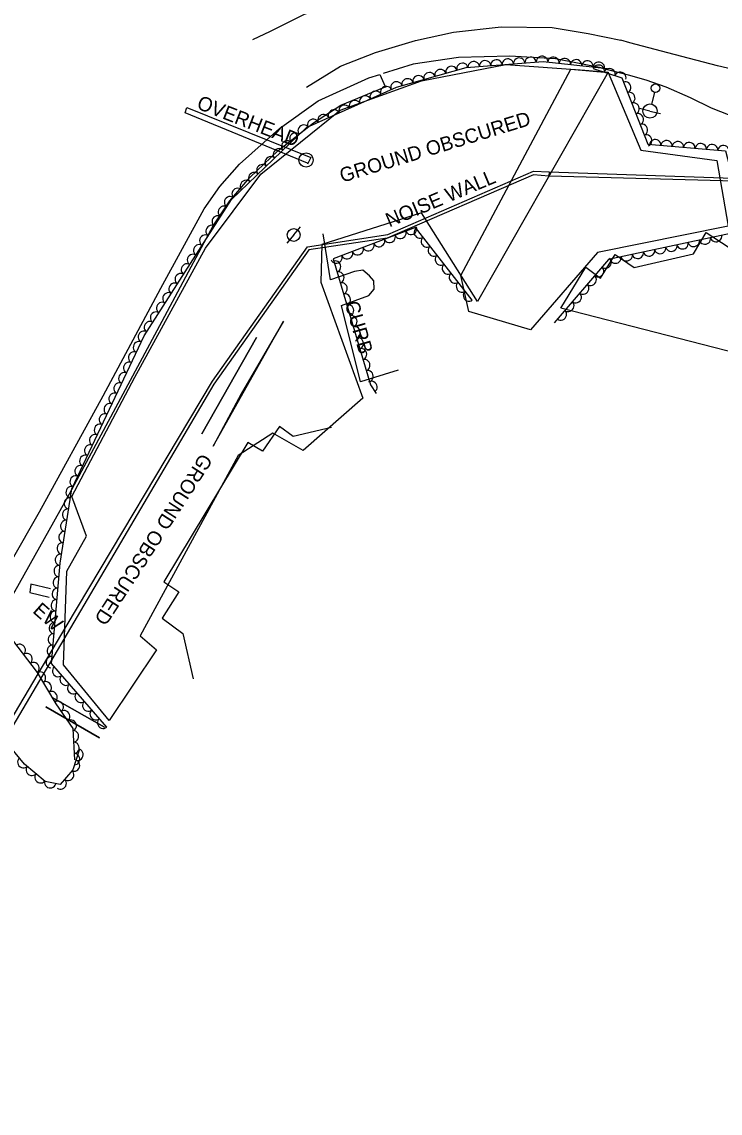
# Model space of a CAD drawing. Extents: x 1722896 to 1754269, y 648279 to 666297.
# Drawn here: x 1730132 to 1730376.5, y 651605.1 to 651987.2 of the extents above; entities that cross this region are included whole.
import ezdxf

# ---------------------------------------------------------------- set-up
doc = ezdxf.new("R2010")
doc.units = 0
for name, color, linetype in [('DESIGN - CENTERLINE - Proposed', 7, 'Continuous'), ('DESIGN - CENTERLINE - Proposed Text', 7, 'Continuous'), ('DESIGN - PUBLIC HEARING - Shapes', 7, 'Continuous'), ('DESIGN - SCRATCH - User 1', 7, 'Continuous'), ('SURVEY - CENTERLINE - Preliminary', 7, 'Continuous'), ('SURVEY - CENTERLINE - Preliminary Text', 7, 'Continuous'), ('SURVEY - CONTOURS - Intermediate with optional Text', 7, 'Continuous'), ('SURVEY - DTM - Breaklines', 7, 'Continuous'), ('SURVEY - VEGETATION - Features with Text', 7, 'Continuous')]:
    doc.layers.add(name, color=color, linetype=linetype)

msp = doc.modelspace()

# ---------------------------------------------------------------- linework, layer by layer
at = {"layer": 'DESIGN - CENTERLINE - Proposed'}
for points in [[(1730223.6, 651882.46), (1730208.8, 651856.96), (1730198.95, 651838.66), (1730223.6, 651882.46)], [(1730195.02, 651842.97), (1730214.19, 651876.71), (1730195.02, 651842.97)], [(1730142.08, 651788.66), (1730135.19, 651790.39), (1730134.75, 651787.47), (1730141.51, 651785.84)], [(1730142.6, 651750.65), (1730160.91, 651740.29), (1730142.6, 651750.65)], [(1730140.44, 651747.45), (1730159.2, 651736.57), (1730140.44, 651747.45)]]:
    msp.add_lwpolyline(points, dxfattribs=at)
at = {"layer": 'DESIGN - CENTERLINE - Proposed Text'}
for points in [[(1730320.68, 651887.01), (1730329.5, 651901.3), (1730334.6, 651897.52), (1730339.73, 651905.78), (1730346.34, 651901.15), (1730367.12, 651905.96), (1730371.61, 651913.45), (1730379.67, 651908.23), (1730379.86, 651908.03), (1730383.62, 651914.21), (1730428.89, 651886.18), (1730425.13, 651880.87), (1730434.19, 651875.58), (1730430.19, 651868.29), (1730432.39, 651858.22), (1730320.68, 651887.01)], [(1730240.43, 651845.18), (1730226.94, 651842.03), (1730222.24, 651845.55), (1730216.24, 651836.87), (1730211.11, 651839.92), (1730181.7, 651791.12), (1730186.9, 651787.61), (1730181.13, 651778.39), (1730188.33, 651773.04), (1730192, 651757.17)]]:
    msp.add_lwpolyline(points, dxfattribs=at)
at = {"layer": 'DESIGN - PUBLIC HEARING - Shapes'}
msp.add_line((1730231.51, 651938.81), (1730231.51, 651938.81), dxfattribs=at)
msp.add_lwpolyline([(1730232.03, 651937.67), (1730189.22, 651955.4), (1730189.75, 651957.25), (1730233.18, 651939.7), (1730231.99, 651937.34)], dxfattribs=at)
msp.add_circle((1730231.51, 651938.83), 2.5, dxfattribs=at)
at = {"layer": 'DESIGN - SCRATCH - User 1'}
for points in [[(1730316.66, 651934.74), (1730384.34, 651932.37), (1730434.04, 651929.34), (1730486.77, 651936.53), (1730564.86, 651948.62), (1730637.45, 651959.62), (1730712.37, 651970.96), (1730787.4, 651982.51), (1730838.1, 651975.69), (1730915.22, 651953.33), (1730985.43, 651933.4), (1731051.32, 651884.1), (1731107.86, 651842.45), (1731151.12, 651814), (1731205.19, 651758.92), (1731241.18, 651722.92), (1731296.03, 651653.13), (1731320.46, 651622.25), (1731363.74, 651557.08), (1731433.62, 651453.34), (1731491.61, 651366.5), (1731532.39, 651305.05)], [(1731531.39, 651304.53), (1731499.82, 651351.65), (1731440.14, 651441.16), (1731398.96, 651501.71), (1731356.67, 651565.56), (1731317.83, 651623.74), (1731275.2, 651677.58), (1731240.37, 651722.35), (1731187.71, 651774.83), (1731150.71, 651812.32), (1731106.55, 651841.58), (1731034.83, 651895.39), (1730985.75, 651931.9), (1730916.62, 651951.71), (1730838.86, 651974.01), (1730787.77, 651981), (1730731.22, 651972.37), (1730648.05, 651959.97), (1730560.32, 651946.66), (1730488.33, 651935.46), (1730433.45, 651928.03), (1730381.68, 651931.42), (1730316.57, 651933.23)], [(1730074.41, 651608.68), (1730067.35, 651613.9), (1730062.91, 651620.48), (1730059.74, 651627.82), (1730066.31, 651639.4), (1730106.62, 651706.68), (1730147.47, 651775.52), (1730198.73, 651861.39), (1730232.02, 651908.44), (1730260.11, 651912.7), (1730311.17, 651934.95), (1730316.66, 651934.74), (1730316.56, 651933.23), (1730311.16, 651933.65), (1730259.86, 651911.49), (1730232.49, 651907.38), (1730199.21, 651860.37), (1730147.87, 651773.06), (1730109.33, 651707.85), (1730061.02, 651627.74), (1730063.86, 651621.2), (1730067.92, 651614.47), (1730074.85, 651609.67), (1730074.41, 651608.68)]]:
    msp.add_lwpolyline(points, dxfattribs=at)
at = {"layer": 'SURVEY - CENTERLINE - Preliminary'}
for points in [[(1730337.25, 651969.59), (1730291.57, 651889.32), (1730271.92, 651920.35), (1730237.01, 651909.27), (1730236.62, 651896.08), (1730251.41, 651855.47), (1730230.45, 651837.18), (1730219.88, 651843.18), (1730207.75, 651835.34), (1730173.42, 651772.22), (1730179.17, 651767.38), (1730162.58, 651742.64), (1730146.63, 651762.1), (1730147.72, 651794.88), (1730154.67, 651807.12), (1730149.5, 651821.06), (1730171.5, 651862.77), (1730196.33, 651908.01), (1730215.61, 651933.85), (1730243.43, 651956.23), (1730271.93, 651966.59), (1730301.47, 651972.22), (1730329.11, 651970.33), (1730337.25, 651969.59)], [(1730324.15, 651970.61), (1730337.29, 651969.51), (1730348.77, 651942.22), (1730375.29, 651938.69), (1730379.24, 651915.7), (1730333.5, 651906.46), (1730310.08, 651879.36), (1730288.52, 651885.76), (1730285.68, 651898.34), (1730324.15, 651970.61)]]:
    msp.add_lwpolyline(points, dxfattribs=at)
at = {"layer": 'SURVEY - CENTERLINE - Preliminary Text'}
for points in [[(1730328.8, 651995.79), (1730306.04, 651999.66), (1730293.04, 652000.7), (1730281.25, 652000.65), (1730267.23, 651999.52), (1730253.09, 651996.77), (1730244.79, 651994.52), (1730230.82, 651989.73), (1730218.89, 651983.87), (1730212.75, 651980.94)], [(1730231.6, 651964.33), (1730243.58, 651971.7), (1730255.8, 651976.51), (1730269.86, 651980.64), (1730283.17, 651983.54), (1730299.79, 651985.45), (1730317.71, 651985.24), (1730330.33, 651983.11), (1730341.71, 651980.76)], [(1730395.54, 651967.12), (1730375.6, 651971.83), (1730358.22, 651976.38), (1730344.83, 651979.86), (1730341.71, 651980.76)], [(1730334.88, 651971.13), (1730318.85, 651974.2), (1730302.79, 651975.2), (1730284.92, 651974.76), (1730268.97, 651972.41), (1730258.46, 651969.12)], [(1730334.88, 651971.13), (1730344.23, 651968.69), (1730350.44, 651966.87), (1730357.42, 651964.43), (1730366.04, 651960.67), (1730373.36, 651957.15), (1730379.91, 651954.52)], [(1730062.9, 651593.22), (1730046.1, 651604.95), (1730039.78, 651611.82), (1730035.68, 651619.23), (1730033.52, 651625.93), (1730033.54, 651631.34), (1730035.21, 651639.5), (1730041.29, 651653.96), (1730063.73, 651693.43), (1730092.34, 651738.84), (1730118.7, 651781.73), (1730138.13, 651815.71), (1730160.46, 651856.27), (1730180.67, 651893.93), (1730195.88, 651921.74), (1730201.32, 651929.55), (1730208.16, 651937.35), (1730222.25, 651949.81), (1730235.73, 651959.59), (1730253.49, 651967.61), (1730257.29, 651968.77)], [(1730259.31, 651964.42), (1730257.43, 651968.67)], [(1730046.22, 651649.7), (1730049.83, 651655.97), (1730083.74, 651713.71), (1730108.53, 651753.51), (1730129.48, 651787.78), (1730148.67, 651821.97), (1730181.07, 651882.43), (1730195.81, 651909.98), (1730199.01, 651915.79), (1730204.81, 651924.58), (1730211.86, 651932.74), (1730221.66, 651942.1), (1730234.06, 651951.9), (1730243.65, 651958.05), (1730258.96, 651964.33), (1730259.54, 651964.49)], [(1730263.73, 651865.27), (1730250.6, 651861.17), (1730243.9, 651887.85), (1730253.53, 651891.44), (1730255.4, 651893.65), (1730255.18, 651896.49), (1730253.71, 651898.32), (1730251.33, 651900.32), (1730248.51, 651899.8), (1730240.05, 651896.83), (1730237.54, 651913.03)]]:
    msp.add_lwpolyline(points, dxfattribs=at)
at = {"layer": 'SURVEY - DTM - Breaklines'}
for p, q in [((1730353.49, 651962.52), (1730352.5, 651958.39)), ((1730351.92, 651955.96), (1730348.27, 651956.83)), ((1730351.92, 651955.96), (1730355.56, 651955.08)), ((1730227.19, 651912.58), (1730229.57, 651915.48)), ((1730227.19, 651912.58), (1730224.82, 651909.68))]:
    msp.add_line(p, q, dxfattribs=at)
for centre, radius in [((1730353.83, 651963.98), 1.5), ((1730351.92, 651955.96), 2.5), ((1730227.19, 651912.58), 2.25)]:
    msp.add_circle(centre, radius, dxfattribs=at)
at = {"layer": 'SURVEY - VEGETATION - Features with Text'}
for points in [[(1730161.7, 651740.26), (1730142.33, 651762.54), (1730145.37, 651797.72), (1730149.51, 651823.72), (1730174.79, 651877.31), (1730205.41, 651925.05), (1730231.69, 651950.23), (1730263.11, 651964.33), (1730287.6, 651971.24), (1730314.56, 651973.33), (1730337.1, 651970.89)], [(1730332.08, 651970.81), (1730342.01, 651967.58), (1730351.22, 651944.32), (1730378.31, 651942), (1730385.56, 651914.32), (1730337.42, 651904.03), (1730318.36, 651881.88)], [(1730289.71, 651889.74), (1730269.8, 651915.26), (1730240.98, 651904.18), (1730254.03, 651860.11), (1730256.05, 651857.06)], [(1730152.19, 651732.54), (1730149.9, 651725.35), (1730145.43, 651720.17), (1730140.18, 651721.22), (1730132.9, 651727.37), (1730124.05, 651737.91), (1730115.97, 651744.85), (1730111.24, 651751.61), (1730115.54, 651761.06), (1730123.11, 651770.04), (1730128.74, 651770.76), (1730137.4, 651759.36), (1730143.89, 651748.48), (1730149.88, 651739.81), (1730150.38, 651728.8)]]:
    msp.add_lwpolyline(points, dxfattribs=at)
for centre, major_axis in [((1730310.12, 651972.99), (1.99, 0.15)), ((1730314.11, 651973.3), (1.99, 0.15)), ((1730318.09, 651972.95), (1.99, -0.22)), ((1730282.39, 651969.77), (1.92, 0.54)), ((1730286.24, 651970.86), (1.92, 0.54)), ((1730290.18, 651971.44), (1.99, 0.15)), ((1730294.17, 651971.75), (1.99, 0.15)), ((1730298.16, 651972.06), (1.99, 0.15)), ((1730302.15, 651972.37), (1.99, 0.15)), ((1730306.13, 651972.68), (1.99, 0.15)), ((1730322.07, 651972.52), (1.99, -0.22)), ((1730326.04, 651972.09), (1.99, -0.22)), ((1730330.02, 651971.66), (1.99, -0.22)), ((1730334, 651971.23), (1.99, -0.22)), ((1730333.98, 651970.19), (1.9, -0.62)), ((1730337.78, 651968.95), (1.9, -0.62)), ((1730267, 651965.42), (1.92, 0.54)), ((1730270.85, 651966.51), (1.92, 0.54)), ((1730274.69, 651967.6), (1.92, 0.54)), ((1730278.54, 651968.68), (1.92, 0.54)), ((1730341.58, 651967.72), (1.9, -0.62)), ((1730259.49, 651962.71), (1.82, 0.82)), ((1730263.15, 651964.34), (1.92, 0.54)), ((1730343.32, 651964.27), (0.74, -1.86)), ((1730248.55, 651957.79), (1.82, 0.82)), ((1730252.2, 651959.43), (1.82, 0.82)), ((1730255.85, 651961.07), (1.82, 0.82)), ((1730344.79, 651960.56), (0.74, -1.86)), ((1730241.25, 651954.52), (1.82, 0.82)), ((1730244.9, 651956.15), (1.82, 0.82)), ((1730346.26, 651956.84), (0.74, -1.86)), ((1730233.95, 651951.24), (1.82, 0.82)), ((1730237.6, 651952.88), (1.82, 0.82)), ((1730347.73, 651953.12), (0.74, -1.86)), ((1730227.7, 651946.41), (1.44, 1.38)), ((1730230.59, 651949.17), (1.44, 1.38)), ((1730349.21, 651949.4), (0.74, -1.86)), ((1730224.81, 651943.64), (1.44, 1.38)), ((1730350.68, 651945.68), (0.74, -1.86)), ((1730353.74, 651944.1), (1.99, -0.17)), ((1730357.73, 651943.76), (1.99, -0.17)), ((1730361.71, 651943.42), (1.99, -0.17)), ((1730365.7, 651943.08), (1.99, -0.17)), ((1730369.68, 651942.74), (1.99, -0.17)), ((1730373.67, 651942.4), (1.99, -0.17)), ((1730221.93, 651940.87), (1.44, 1.38)), ((1730377.66, 651942.06), (1.99, -0.17)), ((1730216.15, 651935.33), (1.44, 1.38)), ((1730219.04, 651938.1), (1.44, 1.38)), ((1730213.26, 651932.57), (1.44, 1.38)), ((1730207.49, 651927.03), (1.44, 1.38)), ((1730210.37, 651929.8), (1.44, 1.38)), ((1730204.8, 651924.1), (1.08, 1.68)), ((1730202.64, 651920.73), (1.08, 1.68)), ((1730200.48, 651917.36), (1.08, 1.68)), ((1730198.32, 651914), (1.08, 1.68)), ((1730264.54, 651913.23), (-1.87, -0.72)), ((1730268.27, 651914.67), (-1.87, -0.72)), ((1730271.25, 651913.39), (-1.23, 1.58)), ((1730196.16, 651910.63), (1.08, 1.68)), ((1730257.07, 651910.36), (-1.87, -0.72)), ((1730260.8, 651911.8), (-1.87, -0.72)), ((1730273.71, 651910.24), (-1.23, 1.58)), ((1730363.33, 651909.57), (-1.96, -0.42)), ((1730367.24, 651910.41), (-1.96, -0.42)), ((1730371.15, 651911.24), (-1.96, -0.42)), ((1730375.06, 651912.08), (-1.96, -0.42)), ((1730191.84, 651903.89), (1.08, 1.68)), ((1730194, 651907.26), (1.08, 1.68)), ((1730245.87, 651906.06), (-1.87, -0.72)), ((1730249.6, 651907.49), (-1.87, -0.72)), ((1730253.34, 651908.93), (-1.87, -0.72)), ((1730276.18, 651907.09), (-1.23, 1.58)), ((1730347.68, 651906.23), (-1.96, -0.42)), ((1730351.59, 651907.06), (-1.96, -0.42)), ((1730355.5, 651907.9), (-1.96, -0.42)), ((1730359.42, 651908.73), (-1.96, -0.42)), ((1730189.69, 651900.53), (1.08, 1.68)), ((1730242.14, 651904.62), (-1.87, -0.72)), ((1730241.77, 651901.53), (0.57, -1.92)), ((1730278.64, 651903.93), (-1.23, 1.58)), ((1730281.1, 651900.78), (-1.23, 1.58)), ((1730336.44, 651902.89), (-1.3, -1.52)), ((1730339.86, 651904.55), (-1.96, -0.42)), ((1730343.77, 651905.39), (-1.96, -0.42)), ((1730187.53, 651897.16), (1.08, 1.68)), ((1730242.9, 651897.69), (0.57, -1.92)), ((1730283.56, 651897.63), (-1.23, 1.58)), ((1730333.83, 651899.86), (-1.3, -1.52)), ((1730185.37, 651893.79), (1.08, 1.68)), ((1730244.04, 651893.86), (0.57, -1.92)), ((1730286.02, 651894.47), (-1.23, 1.58)), ((1730328.61, 651893.79), (-1.3, -1.52)), ((1730331.22, 651896.83), (-1.3, -1.52)), ((1730183.21, 651890.43), (1.08, 1.68)), ((1730245.17, 651890.02), (0.57, -1.92)), ((1730288.48, 651891.32), (-1.23, 1.58)), ((1730326, 651890.76), (-1.3, -1.52)), ((1730181.05, 651887.06), (1.08, 1.68)), ((1730246.31, 651886.19), (0.57, -1.92)), ((1730323.39, 651887.73), (-1.3, -1.52)), ((1730178.89, 651883.69), (1.08, 1.68)), ((1730247.45, 651882.35), (0.57, -1.92)), ((1730320.79, 651884.7), (-1.3, -1.52)), ((1730176.73, 651880.33), (1.08, 1.68)), ((1730248.58, 651878.52), (0.57, -1.92)), ((1730172.91, 651873.32), (0.85, 1.81)), ((1730174.61, 651876.93), (0.85, 1.81)), ((1730249.72, 651874.68), (0.57, -1.92)), ((1730171.2, 651869.7), (0.85, 1.81)), ((1730250.85, 651870.85), (0.57, -1.92)), ((1730169.49, 651866.08), (0.85, 1.81)), ((1730251.99, 651867.01), (0.57, -1.92)), ((1730167.79, 651862.46), (0.85, 1.81)), ((1730253.13, 651863.17), (0.57, -1.92)), ((1730166.08, 651858.85), (0.85, 1.81)), ((1730254.48, 651859.44), (1.11, -1.67)), ((1730164.37, 651855.23), (0.85, 1.81)), ((1730162.67, 651851.61), (0.85, 1.81)), ((1730160.96, 651847.99), (0.85, 1.81)), ((1730159.25, 651844.38), (0.85, 1.81)), ((1730157.55, 651840.76), (0.85, 1.81)), ((1730155.84, 651837.14), (0.85, 1.81)), ((1730154.13, 651833.52), (0.85, 1.81)), ((1730152.43, 651829.9), (0.85, 1.81)), ((1730150.72, 651826.29), (0.85, 1.81)), ((1730149.33, 651822.57), (0.31, 1.98)), ((1730148.7, 651818.62), (0.31, 1.98)), ((1730148.07, 651814.67), (0.31, 1.98)), ((1730147.44, 651810.72), (0.31, 1.98)), ((1730146.81, 651806.77), (0.31, 1.98)), ((1730146.19, 651802.82), (0.31, 1.98)), ((1730145.56, 651798.87), (0.31, 1.98)), ((1730145.13, 651794.9), (0.17, 1.99)), ((1730144.79, 651790.91), (0.17, 1.99)), ((1730144.44, 651786.93), (0.17, 1.99)), ((1730144.1, 651782.94), (0.17, 1.99)), ((1730143.75, 651778.96), (0.17, 1.99)), ((1730143.41, 651774.97), (0.17, 1.99)), ((1730143.06, 651770.99), (0.17, 1.99)), ((1730131.33, 651767.36), (1.21, -1.59)), ((1730142.72, 651767), (0.17, 1.99)), ((1730133.75, 651764.17), (1.21, -1.59)), ((1730142.37, 651763.01), (0.17, 1.99)), ((1730136.17, 651760.99), (1.21, -1.59)), ((1730144.64, 651759.88), (-1.31, 1.51)), ((1730138.41, 651757.68), (1.02, -1.72)), ((1730147.27, 651756.86), (-1.31, 1.51)), ((1730140.46, 651754.25), (1.02, -1.72)), ((1730149.89, 651753.84), (-1.31, 1.51)), ((1730142.5, 651750.81), (1.02, -1.72)), ((1730144.62, 651747.42), (1.14, -1.65)), ((1730152.52, 651750.83), (-1.31, 1.51)), ((1730146.9, 651744.13), (1.14, -1.65)), ((1730155.14, 651747.81), (-1.31, 1.51)), ((1730157.77, 651744.79), (-1.31, 1.51)), ((1730149.17, 651740.84), (1.14, -1.65)), ((1730160.39, 651741.77), (-1.31, 1.51)), ((1730150, 651737.06), (0.09, -2)), ((1730150.18, 651733.06), (0.09, -2)), ((1730150.36, 651729.07), (0.09, -2)), ((1730151.58, 651730.63), (-0.61, -1.91)), ((1730132.43, 651727.93), (-1.29, 1.53)), ((1730135.39, 651725.26), (-1.53, 1.29)), ((1730150.37, 651726.82), (-0.61, -1.91)), ((1730138.45, 651722.68), (-1.53, 1.29)), ((1730148.29, 651723.49), (-1.31, -1.51)), ((1730141.88, 651720.88), (-1.96, 0.39)), ((1730145.68, 651720.46), (-1.31, -1.51))]:
    msp.add_ellipse(centre, major_axis=major_axis, ratio=0.940188, start_param=0, end_param=3.141593, dxfattribs=at)

# ---------------------------------------------------------------- texts
at = {"layer": 'DESIGN - PUBLIC HEARING - Shapes'}
msp.add_text('OVERHEAD', height=5, rotation=338.7273, dxfattribs=at).set_placement((1730192.9, 651956.95))
at = {"layer": 'DESIGN - SCRATCH - User 1'}
for s, rotation, p in [('NOISE WALL', 22.8241, (1730260.67, 651915.2)), ('CURB', 286.0503, (1730245, 651888.67))]:
    msp.add_text(s, height=5, rotation=rotation, dxfattribs=at).set_placement(p)
at = {"layer": 'SURVEY - CENTERLINE - Preliminary'}
for rotation, p in [(17.0404, (1730244.15, 651930.85)), (237.1368, (1730194.84, 651836.46))]:
    msp.add_text('GROUND OBSCURED', height=5, rotation=rotation, dxfattribs=at).set_placement(p)
at = {"layer": 'SURVEY - CONTOURS - Intermediate with optional Text'}
msp.add_text('EW', height=5, rotation=318.4825, dxfattribs=at).set_placement((1730135.49, 651780.62))

doc.saveas('drawing.dxf')
